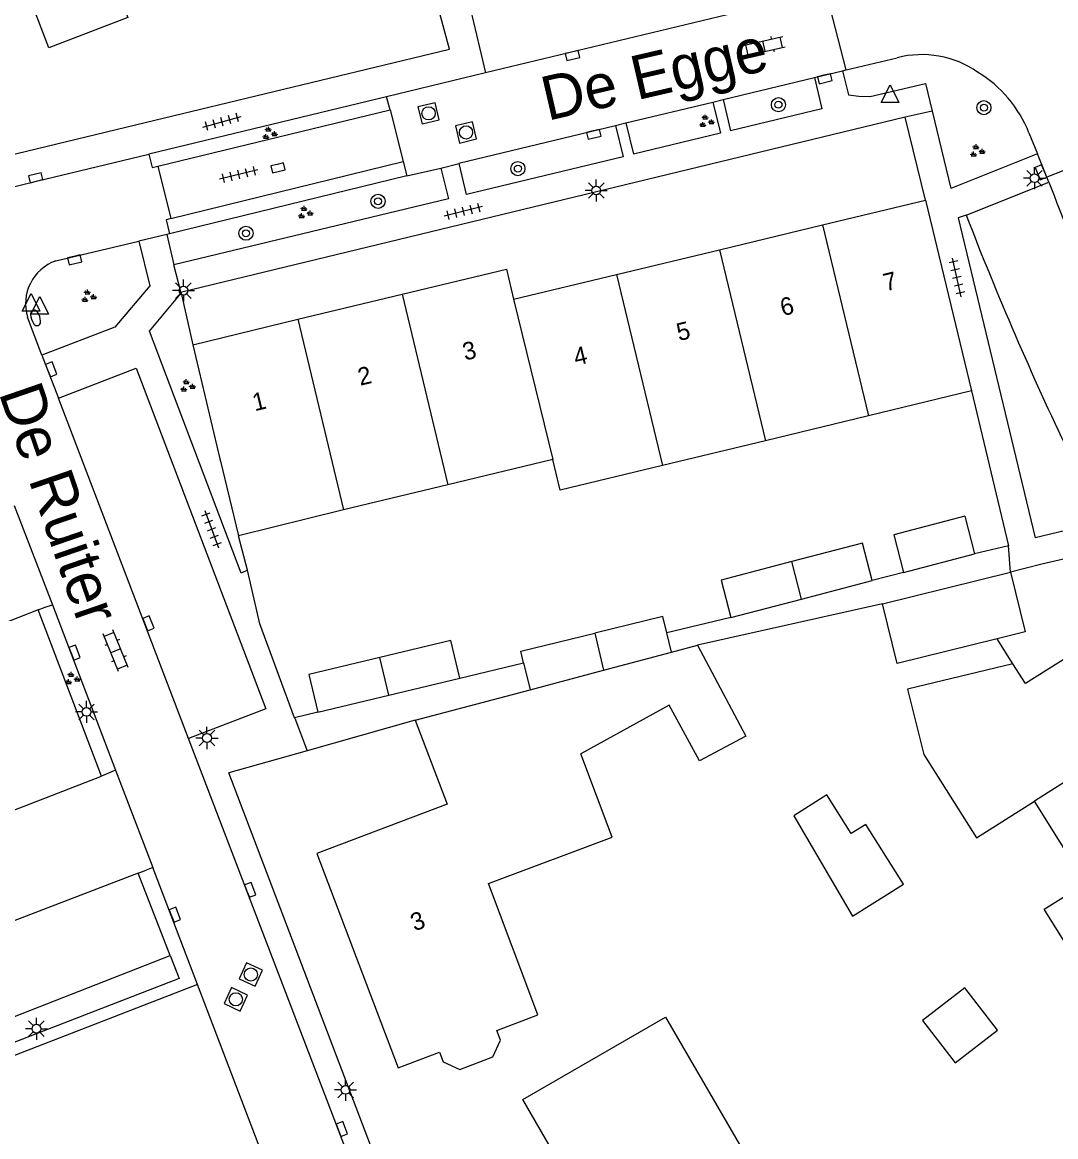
# Model space of a CAD drawing. Extents: x 137999 to 141000, y 397500 to 400501.
# Drawn here: x 138553.6 to 138612.3, y 400111.2 to 400174.4 of the extents above; entities that cross this region are included whole.
import ezdxf

# ---------------------------------------------------------------- set-up
doc = ezdxf.new("R2010")
doc.units = 0
for name, color, linetype in [('gg-afsc-erfafscheiding', 7, 'Continuous'), ('gg-afsc-hekwerk', 7, 'Continuous'), ('gg-afsc-muur', 7, 'Continuous'), ('gg-anno-huisnummerreeks BGT', 7, 'Continuous'), ('gg-anno-openbare ruimte label', 7, 'Continuous'), ('gg-bbg-bijgebouw', 7, 'Continuous'), ('gg-bbg-gedigitaliseerde bebouwing', 7, 'Continuous'), ('gg-bbg-gedigitaliseerde bijgebouw', 7, 'Continuous'), ('gg-bbg-hoofdgebouw', 7, 'Continuous'), ('gg-bbg-luifel en loopbrug', 7, 'Continuous'), ('gg-bbg-tussenscheiding', 7, 'Continuous'), ('gg-knt-verharding', 7, 'Continuous'), ('gg-knt-verharding nz', 7, 'Continuous'), ('gt-grn-groengrens', 7, 'Continuous'), ('gt-grn-weggrens', 7, 'Continuous'), ('gt-symb-boom', 7, 'Continuous'), ('gt-symb-brandkraan', 7, 'Continuous'), ('gt-symb-groenvak', 7, 'Continuous'), ('gt-symb-klinker verharding', 7, 'Continuous'), ('gt-symb-kolk', 7, 'Continuous'), ('gt-symb-lichtmast', 7, 'Continuous'), ('gt-symb-rioolschacht', 7, 'Continuous'), ('gt-symb-tegel verharding', 7, 'Continuous'), ('gt-symb-waterafsluiter', 7, 'Continuous')]:
    doc.layers.add(name, color=color, linetype=linetype)

# ---------------------------------------------------------------- blocks, each defined once
blk = doc.blocks.new('gt0-WAFSL')
at = {"layer": 'gt-symb-waterafsluiter'}
for p, q in [((-0.5, -0.333), (0, 0.667)), ((0, 0.667), (0.5, -0.333)), ((0.5, -0.333), (-0.5, -0.333))]:
    blk.add_line(p, q, dxfattribs=at)
blk = doc.blocks.new('gt0-GRVAK')
at = {"layer": 'gt-symb-groenvak'}
for p, q in [((-0.11, 0.189), (-0.228, 0.24)), ((-0.182, 0.153), (0.088, 0.153)), ((-0.091, 0.211), (-0.156, 0.322)), ((-0.047, 0.214), (-0.047, 0.393)), ((-0.004, 0.211), (0.061, 0.322)), ((0.015, 0.189), (0.133, 0.24)), ((0.262, -0.052), (0.197, 0.059)), ((0.305, -0.049), (0.305, 0.13)), ((0.349, -0.052), (0.414, 0.059)), ((-0.245, -0.228), (-0.363, -0.177)), ((-0.318, -0.264), (-0.047, -0.264)), ((-0.226, -0.206), (-0.291, -0.095)), ((-0.183, -0.203), (-0.183, -0.024)), ((-0.139, -0.206), (-0.074, -0.095)), ((-0.12, -0.228), (-0.002, -0.177)), ((0.243, -0.074), (0.125, -0.023)), ((0.17, -0.11), (0.441, -0.11)), ((0.368, -0.074), (0.486, -0.023))]:
    blk.add_line(p, q, dxfattribs=at)
blk = doc.blocks.new('gt0-BOOM')
at = {"layer": 'gt-symb-boom'}
for radius in [0.4, 0.2]:
    blk.add_circle((0, 0), radius, dxfattribs=at)
blk = doc.blocks.new('gt0-KOLK')
at = {"layer": 'gt-symb-kolk'}
blk.add_lwpolyline([(0, 0), (0.375, 0), (0.375, 0.4), (-0.375, 0.4), (-0.375, 0), (0, 0)], dxfattribs=at)
blk = doc.blocks.new('gt0-KL1')
at = {"layer": 'gt-symb-klinker verharding'}
for p, q in [((-1.15, 0.3), (1.15, 0.3)), ((-1, -0.3), (-1, 0.3)), ((-0.5, 0.3), (-0.5, 0.45)), ((0, -0.3), (0, 0.3)), ((0.5, 0.3), (0.5, 0.45)), ((1, -0.3), (1, 0.3)), ((-1.15, -0.3), (1.15, -0.3)), ((-0.5, -0.45), (-0.5, -0.3)), ((0.5, -0.45), (0.5, -0.3))]:
    blk.add_line(p, q, dxfattribs=at)
blk = doc.blocks.new('gt0-RS')
at = {"layer": 'gt-symb-rioolschacht'}
blk.add_lwpolyline([(-0.5, -0.5), (0.5, -0.5), (0.5, 0.5), (-0.5, 0.5)], close=True, dxfattribs=at)
blk.add_circle((0, 0), 0.375, dxfattribs=at)
blk = doc.blocks.new('gt0-TEG1')
at = {"layer": 'gt-symb-tegel verharding'}
for p, q in [((-1.125, 0), (1.125, 0)), ((-0.9, -0.25), (-0.9, 0.25)), ((-0.45, -0.25), (-0.45, 0.25)), ((0, -0.25), (0, 0.25)), ((0.45, -0.25), (0.45, 0.25)), ((0.9, -0.25), (0.9, 0.25))]:
    blk.add_line(p, q, dxfattribs=at)
blk = doc.blocks.new('gt0-LMAST')
at = {"layer": 'gt-symb-lichtmast'}
for p, q in [((-0.182, 0.173), (-0.447, 0.438)), ((-0.005, 0.246), (-0.005, 0.621)), ((0.172, 0.173), (0.437, 0.438)), ((-0.255, -0.004), (-0.63, -0.004)), ((-0.182, -0.181), (-0.447, -0.446)), ((-0.005, -0.254), (-0.005, -0.629)), ((0.437, -0.446), (0.172, -0.181)), ((0.245, -0.004), (0.62, -0.004))]:
    blk.add_line(p, q, dxfattribs=at)
blk.add_circle((-0.005, -0.004), 0.25, dxfattribs=at)
blk = doc.blocks.new('gt0-BR')
at = {"layer": 'gt-symb-brandkraan'}
for centre, radius, start, end in [((-0.244, 0), 0.206, 107.56694, 252.43307), ((0.599, -2.664), 3, 106.89205, 107.56694), ((0, -0.691), 0.938, 73.10799, 106.89205), ((-0.599, -2.664), 3, 72.43309, 73.10799), ((0.244, 0), 0.206, 287.56695, 72.43309), ((0.599, 2.664), 3, 252.43307, 253.10797), ((0, 0.691), 0.938, 253.10797, 286.89206), ((-0.599, 2.664), 3, 286.89206, 287.56695)]:
    blk.add_arc(centre, radius, start, end, dxfattribs=at)

msp = doc.modelspace()

# ---------------------------------------------------------------- linework, layer by layer
at = {"layer": 'gg-afsc-erfafscheiding'}
for p, q in [((138562.661, 400159.01), (138563.315, 400156.09)), ((138603.637, 400143.181), (138601.858, 400142.716)), ((138602.438, 400141.397), (138591.947, 400139.046)), ((138593.841, 400140.619), (138590.211, 400139.744)), ((138609.843, 400137.993), (138608.95, 400139.416)), ((138578.475, 400137.188), (138582.086, 400138.058)), ((138570.407, 400135.251), (138569.097, 400134.935)), ((138575.94, 400134.794), (138569.813, 400133.066)), ((138569.813, 400133.066), (138565.358, 400131.81))]:
    msp.add_line(p, q, dxfattribs=at)
at = {"layer": 'gg-afsc-hekwerk'}
for p, q in [((138577.876, 400172.838), (138576.727, 400177.179)), ((138560.618, 400168.686), (138577.876, 400172.838))]:
    msp.add_line(p, q, dxfattribs=at)
at = {"layer": 'gg-afsc-muur'}
for p, q in [((138607.486, 400153.467), (138609.596, 400144.694)), ((138566.423, 400143.303), (138565.908, 400145.257)), ((138609.596, 400144.694), (138607.659, 400144.233)), ((138569.108, 400134.907), (138569.097, 400134.935))]:
    msp.add_line(p, q, dxfattribs=at)
msp.add_lwpolyline([(138569.097, 400134.935), (138567.122, 400140.26), (138566.423, 400143.303)], dxfattribs=at)
at = {"layer": 'gg-bbg-bijgebouw'}
for p, q in [((138607.103, 400146.361), (138607.659, 400144.233)), ((138603.637, 400143.181), (138607.659, 400144.233)), ((138602.438, 400141.397), (138609.701, 400143.185)), ((138574.441, 400136.22), (138578.475, 400137.188)), ((138570.407, 400135.251), (138574.441, 400136.22))]:
    msp.add_line(p, q, dxfattribs=at)
for points in [[(138607.103, 400146.361), (138603.08, 400145.309), (138603.637, 400143.181)], [(138609.701, 400143.185), (138610.533, 400139.806), (138608.95, 400139.416)], [(138608.95, 400139.416), (138603.27, 400138.018), (138602.438, 400141.397)], [(138578.475, 400137.188), (138577.961, 400139.326), (138573.928, 400138.358)], [(138573.928, 400138.358), (138569.894, 400137.389), (138570.407, 400135.251)]]:
    msp.add_lwpolyline(points, dxfattribs=at)
at = {"layer": 'gg-bbg-gedigitaliseerde bebouwing'}
for p, q in [((138607.486, 400153.467), (138601.64, 400152.056)), ((138601.64, 400152.056), (138595.8, 400150.646)), ((138595.8, 400150.646), (138589.96, 400149.236)), ((138583.742, 400149.584), (138577.784, 400148.148)), ((138577.784, 400148.148), (138571.87, 400146.723)), ((138571.87, 400146.723), (138565.908, 400145.257)), ((138590.477, 400138.656), (138591.947, 400139.046)), ((138575.94, 400134.794), (138582.461, 400136.526)), ((138590.35, 400135.66), (138585.33, 400132.893))]:
    msp.add_line(p, q, dxfattribs=at)
for points in [[(138589.96, 400149.236), (138584.163, 400147.836), (138583.742, 400149.584)], [(138591.947, 400139.046), (138594.686, 400133.903), (138592.052, 400132.492), (138590.35, 400135.66)], [(138609.843, 400137.993), (138603.863, 400136.568), (138604.777, 400132.859), (138607.772, 400128.127), (138611.067, 400130.213)], [(138613.656, 400120.816), (138611.62, 400124.083), (138613.984, 400125.558), (138611.067, 400130.213)]]:
    msp.add_lwpolyline(points, dxfattribs=at)
at = {"layer": 'gg-bbg-gedigitaliseerde bijgebouw'}
for p, q in [((138597.85, 400141.668), (138601.858, 400142.716)), ((138593.841, 400140.619), (138597.85, 400141.668)), ((138590.477, 400138.656), (138590.211, 400139.744)), ((138582.086, 400138.058), (138582.461, 400136.526))]:
    msp.add_line(p, q, dxfattribs=at)
for points in [[(138601.858, 400142.716), (138601.301, 400144.843), (138597.293, 400143.795)], [(138597.293, 400143.795), (138593.284, 400142.746), (138593.841, 400140.619)], [(138590.211, 400139.744), (138589.984, 400140.673), (138586.117, 400139.731)], [(138582.086, 400138.058), (138581.927, 400138.71), (138586.117, 400139.731)], [(138600.748, 400123.68), (138603.635, 400125.508), (138601.492, 400128.892), (138600.667, 400128.37), (138599.28, 400130.561), (138597.404, 400129.373), (138600.748, 400123.68)]]:
    msp.add_lwpolyline(points, dxfattribs=at)
at = {"layer": 'gg-bbg-hoofdgebouw'}
for p, q in [((138599.042, 400162.878), (138604.887, 400164.282)), ((138604.887, 400164.282), (138607.486, 400153.467)), ((138593.2, 400161.474), (138599.042, 400162.878)), ((138587.358, 400160.071), (138593.2, 400161.474)), ((138581.516, 400158.667), (138587.358, 400160.071)), ((138569.274, 400157.534), (138575.189, 400158.955)), ((138563.315, 400156.09), (138569.274, 400157.534))]:
    msp.add_line(p, q, dxfattribs=at)
for points in [[(138566.684, 400180.125), (138558.703, 400177.08), (138559.645, 400174.65), (138555.15, 400172.926), (138554.235, 400175.333), (138553.413, 400175.018), (138552.458, 400177.507), (138551.215, 400178.17), (138550.644, 400179.654), (138551.132, 400180.962), (138550.181, 400183.442), (138554.019, 400184.914), (138554.888, 400186.85), (138556.804, 400185.998), (138563.446, 400188.538), (138566.684, 400180.125)], [(138575.189, 400158.955), (138581.106, 400160.376), (138581.516, 400158.667)], [(138563.315, 400156.09), (138564.859, 400149.626), (138564.896, 400149.482), (138565.908, 400145.257)], [(138616.06, 400140.332), (138610.544, 400136.874), (138609.843, 400137.993)], [(138575.94, 400134.794), (138577.751, 400130.044), (138570.362, 400127.248), (138574.964, 400115.087), (138577.318, 400115.978), (138577.521, 400115.427), (138578.468, 400115.003), (138580.34, 400115.714), (138580.77, 400116.661), (138580.562, 400117.213), (138582.889, 400118.089), (138580.091, 400125.541), (138587.115, 400128.17), (138585.33, 400132.893)], [(138578.048, 400106.911), (138583.792, 400110.257), (138582.04, 400113.291), (138590.13, 400117.962), (138594.595, 400110.295), (138590.885, 400108.133), (138592.449, 400105.445), (138590.68, 400104.415), (138592.693, 400100.967), (138586.508, 400097.377), (138584.489, 400100.836), (138582.33, 400099.576), (138578.048, 400106.911)]]:
    msp.add_lwpolyline(points, dxfattribs=at)
at = {"layer": 'gg-bbg-luifel en loopbrug'}
msp.add_lwpolyline([(138608.965, 400117.225), (138607.113, 400119.621), (138604.717, 400117.769), (138606.569, 400115.373), (138608.965, 400117.225)], dxfattribs=at)
at = {"layer": 'gg-bbg-tussenscheiding'}
for p, q in [((138599.042, 400162.878), (138601.64, 400152.056)), ((138593.2, 400161.474), (138595.8, 400150.646)), ((138587.358, 400160.071), (138589.96, 400149.236)), ((138575.189, 400158.955), (138577.784, 400148.148)), ((138581.516, 400158.667), (138583.742, 400149.584)), ((138569.274, 400157.534), (138571.87, 400146.723)), ((138597.85, 400141.668), (138597.293, 400143.795)), ((138586.117, 400139.731), (138586.623, 400137.632)), ((138574.441, 400136.22), (138573.928, 400138.358)), ((138586.623, 400137.632), (138590.477, 400138.656)), ((138582.461, 400136.526), (138586.623, 400137.632)), ((138619.425, 400135.503), (138611.067, 400130.213))]:
    msp.add_line(p, q, dxfattribs=at)
at = {"layer": 'gg-knt-verharding'}
for p, q in [((138600.377, 400171.666), (138599.232, 400176.165)), ((138600.377, 400171.666), (138603.273, 400172.362)), ((138579.93, 400171.506), (138574.31, 400170.15)), ((138593.4, 400169.988), (138598.591, 400171.236)), ((138598.591, 400171.236), (138600.166, 400171.615)), ((138600.166, 400171.615), (138600.377, 400171.666)), ((138574.31, 400170.15), (138560.822, 400166.895)), ((138574.507, 400169.408), (138574.31, 400170.15)), ((138592.817, 400169.848), (138593.4, 400169.988)), ((138593.4, 400169.988), (138593.826, 400168.219)), ((138561.345, 400166.209), (138574.507, 400169.408)), ((138574.507, 400169.408), (138575.261, 400166.473)), ((138587.884, 400168.661), (138592.817, 400169.848)), ((138592.817, 400169.848), (138593.244, 400168.079)), ((138605.263, 400169.325), (138606.319, 400164.954)), ((138550.371, 400166.221), (138560.618, 400168.686)), ((138603.735, 400168.984), (138562.707, 400159.065)), ((138604.887, 400164.282), (138603.735, 400168.984)), ((138587.296, 400168.52), (138587.884, 400168.661)), ((138587.296, 400168.52), (138587.724, 400166.747)), ((138587.884, 400168.661), (138588.311, 400166.888)), ((138593.244, 400168.079), (138588.311, 400166.888)), ((138610.75, 400168.095), (138611.228, 400166.905)), ((138616.351, 400167.422), (138611.765, 400165.58)), ((138554.456, 400165.359), (138560.822, 400166.895)), ((138611.228, 400166.905), (138606.319, 400164.954)), ((138611.765, 400165.58), (138611.228, 400166.905)), ((138561.345, 400166.209), (138562.073, 400163.24)), ((138562.073, 400163.24), (138575.261, 400166.473)), ((138575.261, 400166.473), (138575.459, 400165.66)), ((138577.397, 400166.104), (138578.424, 400166.359)), ((138575.459, 400165.66), (138577.397, 400166.104)), ((138577.397, 400166.104), (138577.831, 400164.361)), ((138611.874, 400165.311), (138611.765, 400165.58)), ((138552.75, 400164.947), (138554.456, 400165.359)), ((138607.188, 400163.432), (138611.874, 400165.311)), ((138577.831, 400164.361), (138562.24, 400160.615)), ((138607.188, 400163.432), (138606.725, 400163.274)), ((138606.725, 400163.274), (138611.107, 400145.14)), ((138561.995, 400162.375), (138561.844, 400162.339)), ((138555.55, 400160.852), (138560.254, 400161.955)), ((138561.844, 400162.339), (138560.254, 400161.955)), ((138561.844, 400162.339), (138562.24, 400160.615)), ((138562.661, 400159.01), (138562.707, 400159.065)), ((138554.765, 400155.503), (138553.942, 400157.646)), ((138554.765, 400155.503), (138555.697, 400153.065)), ((138611.47, 400143.639), (138609.701, 400143.185)), ((138554.551, 400141.055), (138554.939, 400141.205)), ((138558.148, 400131.62), (138554.551, 400141.055)), ((138554.939, 400141.205), (138555.371, 400141.342)), ((138555.371, 400141.342), (138558.935, 400131.961)), ((138558.935, 400131.961), (138558.148, 400131.62)), ((138586.477, 400076.416), (138565.358, 400131.81)), ((138561.06, 400126.445), (138560.673, 400126.297)), ((138563.592, 400119.808), (138561.06, 400126.445)), ((138560.226, 400126.135), (138560.673, 400126.297)), ((138562.033, 400121.462), (138560.226, 400126.135)), ((138548.033, 400115.968), (138562.033, 400121.462)), ((138569.012, 400105.602), (138563.592, 400119.808))]:
    msp.add_line(p, q, dxfattribs=at)
for points in [[(138597.406, 400175.724), (138596.314, 400180.076), (138578.904, 400175.837), (138579.93, 400171.506)], [(138598.591, 400171.236), (138599.002, 400169.468), (138593.826, 400168.219)], [(138600.166, 400171.615), (138600.505, 400170.262), (138601.091, 400170.175), (138601.747, 400170.162), (138604.882, 400170.901), (138605.263, 400169.325)], [(138578.424, 400166.359), (138578.418, 400166.385), (138587.296, 400168.52)], [(138560.822, 400166.895), (138561.021, 400166.139), (138561.345, 400166.209)], [(138587.724, 400166.747), (138578.849, 400164.605), (138578.424, 400166.359)], [(138562.073, 400163.24), (138561.805, 400163.169), (138561.995, 400162.375)], [(138560.254, 400161.955), (138560.878, 400159.423), (138558.904, 400157.08), (138554.765, 400155.503)], [(138566.423, 400143.303), (138566.057, 400143.139), (138560.856, 400156.859), (138562.661, 400159.01)], [(138555.697, 400153.065), (138560.111, 400154.753), (138567.462, 400135.452), (138563.082, 400133.753)], [(138619.441, 400148.374), (138614.968, 400146.071), (138611.107, 400145.14)], [(138617.05, 400145.318), (138615.751, 400144.627), (138611.47, 400143.639)], [(138576.764, 400097.706), (138576.194, 400099.393), (138571.582, 400111.549), (138563.082, 400133.753)]]:
    msp.add_lwpolyline(points, dxfattribs=at)
for centre, radius, start, end in [((138604.66, 400166.914), 5.622, 55.5738, 104.27852), ((138604.124, 400165.466), 7.129, 21.63718, 58.5973), ((138782.91, 400231.374), 188.399, 201.13882, 205.59142), ((138556.438, 400158.4), 2.607, 109.9086, 196.81841)]:
    msp.add_arc(centre, radius, start, end, dxfattribs=at)
at = {"layer": 'gg-knt-verharding nz'}
for p, q in [((138597.406, 400175.724), (138579.93, 400171.506)), ((138563.082, 400133.753), (138555.697, 400153.065)), ((138554.551, 400141.055), (138540.501, 400135.583)), ((138544.103, 400126.202), (138558.148, 400131.62)), ((138560.226, 400126.135), (138546.217, 400120.737))]:
    msp.add_line(p, q, dxfattribs=at)
msp.add_arc((138777.354, 400229.006), 177.315, 201.0524, 205.27335, dxfattribs=at)
at = {"layer": 'gt-grn-groengrens'}
msp.add_line((138575.459, 400165.66), (138561.995, 400162.375), dxfattribs=at)
for points in [[(138562.033, 400121.462), (138562.539, 400120.154), (138548.512, 400114.73), (138548.033, 400115.968)], [(138563.592, 400119.808), (138547.882, 400113.733), (138545.377, 400120.211)]]:
    msp.add_lwpolyline(points, dxfattribs=at)
msp.add_arc((138443.068, 399956.012), 182.287, 52.24467, 62.58967, dxfattribs=at)
at = {"layer": 'gt-grn-weggrens'}
for p, q in [((138605.263, 400169.325), (138603.735, 400168.984)), ((138562.661, 400159.01), (138562.24, 400160.615)), ((138553.194, 400146.982), (138555.371, 400141.342)), ((138609.701, 400143.185), (138609.596, 400144.694)), ((138569.108, 400134.907), (138569.813, 400133.066)), ((138558.935, 400131.961), (138561.06, 400126.445))]:
    msp.add_line(p, q, dxfattribs=at)

# ---------------------------------------------------------------- block references
at = {"layer": 'gt-symb-boom'}
for p in [(138596.539, 400169.697), (138608.194, 400169.53), (138581.759, 400166.074), (138573.828, 400164.219), (138566.338, 400162.408)]:
    msp.add_blockref('gt0-BOOM', p, dxfattribs=at)
at = {"layer": 'gt-symb-brandkraan', "rotation": -71.58316555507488}
msp.add_blockref('gt0-BR', (138554.403, 400157.612), dxfattribs=at)
at = {"layer": 'gt-symb-groenvak'}
for p in [(138592.434, 400168.737), (138567.653, 400168.058), (138607.792, 400167.06), (138569.677, 400163.569), (138557.39, 400158.82), (138562.999, 400153.74), (138556.463, 400137.145)]:
    msp.add_blockref('gt0-GRVAK', p, dxfattribs=at)
at = {"layer": 'gt-symb-klinker verharding'}
for p, rotation in [((138595.728, 400173.02), 12.535023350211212), ((138558.942, 400138.739), 112.28037103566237)]:
    msp.add_blockref('gt0-KL1', p, dxfattribs=dict(at, rotation=rotation))
at = {"layer": 'gt-symb-kolk'}
for p, rotation in [((138584.807, 400172.683), -166.46414363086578), ((138599.119, 400171.363), -166.46414363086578), ((138586.021, 400168.213), -166.46414363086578), ((138568.11, 400166.312), -166.53322310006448), ((138611.61, 400165.941), 112.71687171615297), ((138554.455, 400165.363), 13.243802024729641), ((138556.574, 400161.094), -166.82507339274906), ((138555.105, 400154.626), -68.82666847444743), ((138560.615, 400140.22), -69.13533881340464), ((138556.432, 400138.562), -69.08179501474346), ((138566.395, 400125.109), -69.08179501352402), ((138562.12, 400123.701), -68.90078774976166), ((138571.582, 400111.549), -69.20927472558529)]:
    msp.add_blockref('gt0-KOLK', p, dxfattribs=dict(at, rotation=rotation))
at = {"layer": 'gt-symb-lichtmast'}
for p in [(138611.067, 400165.532), (138586.211, 400164.835), (138562.795, 400159.161), (138557.297, 400135.274), (138564.131, 400133.793), (138554.456, 400117.31), (138571.993, 400113.84)]:
    msp.add_blockref('gt0-LMAST', p, dxfattribs=at)
at = {"layer": 'gt-symb-rioolschacht'}
for p, rotation in [((138576.696, 400169.208), 13.535856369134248), ((138578.818, 400168.126), 13.535856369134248), ((138566.613, 400120.38), -24.951151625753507), ((138565.762, 400118.975), -24.9511516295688)]:
    msp.add_blockref('gt0-RS', p, dxfattribs=dict(at, rotation=rotation))
at = {"layer": 'gt-symb-tegel verharding'}
for p, rotation in [((138564.977, 400168.726), 15.606930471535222), ((138565.921, 400165.737), -166.51987378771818), ((138578.662, 400163.653), -166.22785457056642), ((138606.663, 400159.903), 102.64685349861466), ((138564.391, 400145.632), -69.3903070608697)]:
    msp.add_blockref('gt0-TEG1', p, dxfattribs=dict(at, rotation=rotation))
at = {"layer": 'gt-symb-waterafsluiter'}
for p in [(138602.867, 400170.157), (138554.15, 400158.327), (138554.638, 400158.149)]:
    msp.add_blockref('gt0-WAFSL', p, dxfattribs=at)

# ---------------------------------------------------------------- texts
at = {"layer": 'gg-anno-huisnummerreeks BGT'}
for s, rotation, p in [('7', 13.5, (138602.62, 400159.109)), ('6', 13.5, (138596.773, 400157.704)), ('5', 13.5, (138590.894, 400156.292)), ('3', 13.5, (138578.759, 400155.184)), ('4', 13.5, (138585.053, 400154.889)), ('2', 13.5, (138572.816, 400153.757)), ('1', 13.6, (138566.835, 400152.313)), ('3', 20.7, (138575.901, 400122.817))]:
    msp.add_text(s, height=1, rotation=rotation, dxfattribs=at).set_placement(p)
at = {"layer": 'gg-anno-openbare ruimte label'}
for s, rotation, p in [('De Egge', 13, (138583.437, 400168.776)), ('De Ruiter', 289, (138552.296, 400153.368))]:
    msp.add_text(s, height=2.5, rotation=rotation, dxfattribs=at).set_placement(p)

doc.saveas('drawing.dxf')
